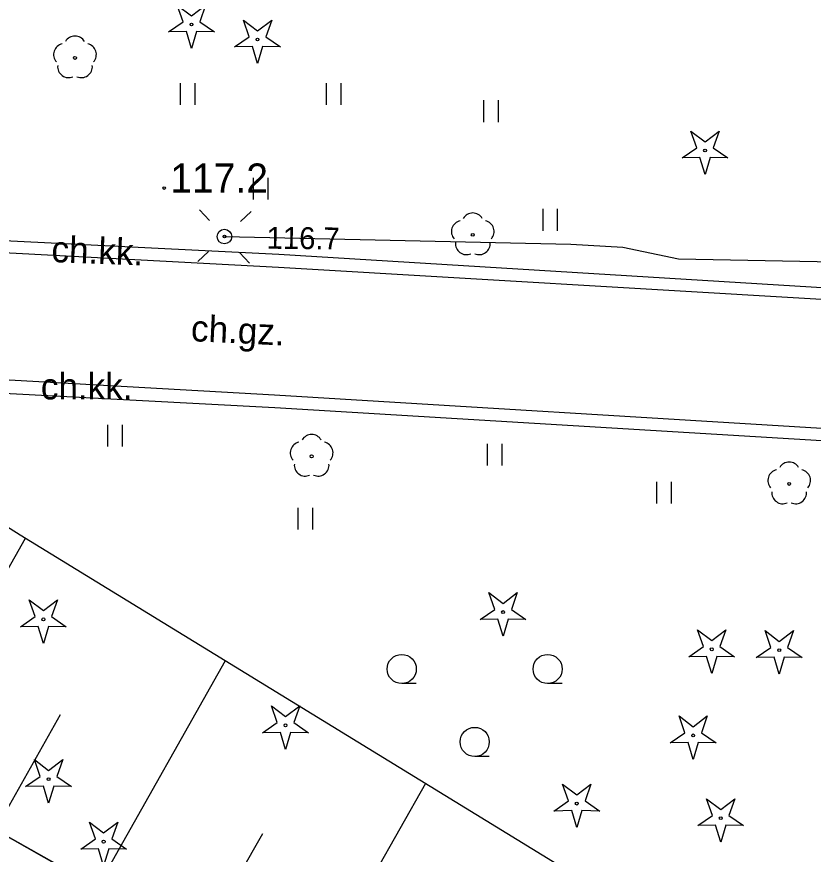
# Model space of a CAD drawing. Extents: x 6434771 to 6436222, y 5663454 to 5664782.
# Drawn here: x 6434984.12 to 6435011.41, y 5664053.56 to 5664082.27 of the extents above; entities that cross this region are included whole.
import ezdxf

# ---------------------------------------------------------------- set-up
doc = ezdxf.new("R2010")
doc.units = 0
for name, color, linetype in [('Warstwa 1', 7, 'Continuous'), ('Warstwa 10', 7, 'Continuous'), ('Warstwa 11', 7, 'Continuous'), ('Warstwa 12', 7, 'Continuous'), ('Warstwa 13', 7, 'Continuous'), ('Warstwa 14', 7, 'Continuous'), ('Warstwa 2', 7, 'Continuous'), ('Warstwa 20', 7, 'Continuous'), ('Warstwa 21', 7, 'Continuous'), ('Warstwa 4', 7, 'Continuous'), ('Warstwa 5', 7, 'Continuous'), ('Warstwa 6', 7, 'Continuous'), ('Warstwa 9', 7, 'Continuous')]:
    doc.layers.add(name, color=color, linetype=linetype)

msp = doc.modelspace()

# ---------------------------------------------------------------- linework, layer by layer
at = {"layer": 'Warstwa 1'}
msp.add_line((6434957.736, 5664068.872), (6435011.285, 5664038.642), dxfattribs=at)
msp.add_line((6434957.736, 5664068.872), (6435011.285, 5664038.642), dxfattribs=at)
at = {"layer": 'Warstwa 10'}
for p, q in [((6434975.7, 5664069.782), (6434984.236, 5664064.512)), ((6434958.888, 5664068.218), (6435070.884, 5664005.038)), ((6434979.888, 5664056.372), (6434984.418, 5664064.399)), ((6434984.236, 5664064.512), (6435003.4, 5664052.755)), ((6434986.887, 5664052.423), (6434991.271, 5664060.195)), ((6434983.387, 5664054.398), (6434985.616, 5664058.348)), ((6434993.886, 5664048.474), (6434998.128, 5664055.99)), ((6434990.387, 5664050.449), (6434992.543, 5664054.271))]:
    msp.add_line(p, q, dxfattribs=at)
for points in [[(6434989.318, 5664081.751), (6434989.82, 5664082.098), (6434989.618, 5664082.674), (6434990.103, 5664082.304), (6434990.588, 5664082.674), (6434990.386, 5664082.098), (6434990.888, 5664081.751), (6434990.278, 5664081.765), (6434990.103, 5664081.181), (6434989.928, 5664081.765)], [(6434991.581, 5664081.237), (6434992.083, 5664081.584), (6434991.881, 5664082.16), (6434992.366, 5664081.79), (6434992.851, 5664082.16), (6434992.649, 5664081.584), (6434993.151, 5664081.237), (6434992.541, 5664081.251), (6434992.366, 5664080.667), (6434992.191, 5664081.251)], [(6435006.915, 5664077.431), (6435007.417, 5664077.778), (6435007.215, 5664078.354), (6435007.7, 5664077.984), (6435008.185, 5664078.354), (6435007.983, 5664077.778), (6435008.485, 5664077.431), (6435007.875, 5664077.445), (6435007.7, 5664076.861), (6435007.525, 5664077.445)], [(6434984.244, 5664061.356), (6434984.746, 5664061.703), (6434984.544, 5664062.279), (6434985.029, 5664061.909), (6434985.514, 5664062.279), (6434985.312, 5664061.703), (6434985.814, 5664061.356), (6434985.204, 5664061.37), (6434985.029, 5664060.786), (6434984.854, 5664061.37)], [(6434999.995, 5664061.606), (6435000.497, 5664061.953), (6435000.295, 5664062.529), (6435000.78, 5664062.159), (6435001.265, 5664062.529), (6435001.063, 5664061.953), (6435001.565, 5664061.606), (6435000.955, 5664061.62), (6435000.78, 5664061.036), (6435000.605, 5664061.62)], [(6435007.143, 5664060.328), (6435007.645, 5664060.675), (6435007.443, 5664061.251), (6435007.928, 5664060.881), (6435008.413, 5664061.251), (6435008.211, 5664060.675), (6435008.713, 5664060.328), (6435008.103, 5664060.342), (6435007.928, 5664059.758), (6435007.753, 5664060.342)], [(6435009.456, 5664060.3), (6435009.958, 5664060.647), (6435009.756, 5664061.223), (6435010.241, 5664060.853), (6435010.726, 5664061.223), (6435010.524, 5664060.647), (6435011.026, 5664060.3), (6435010.416, 5664060.314), (6435010.241, 5664059.73), (6435010.066, 5664060.314)], [(6434992.541, 5664057.722), (6434993.043, 5664058.069), (6434992.841, 5664058.645), (6434993.326, 5664058.275), (6434993.811, 5664058.645), (6434993.609, 5664058.069), (6434994.111, 5664057.722), (6434993.501, 5664057.736), (6434993.326, 5664057.152), (6434993.151, 5664057.736)], [(6435006.508, 5664057.376), (6435007.01, 5664057.723), (6435006.808, 5664058.299), (6435007.293, 5664057.929), (6435007.778, 5664058.299), (6435007.576, 5664057.723), (6435008.078, 5664057.376), (6435007.468, 5664057.39), (6435007.293, 5664056.806), (6435007.118, 5664057.39)], [(6434984.422, 5664055.877), (6434984.924, 5664056.224), (6434984.722, 5664056.8), (6434985.207, 5664056.43), (6434985.692, 5664056.8), (6434985.49, 5664056.224), (6434985.992, 5664055.877), (6434985.382, 5664055.891), (6434985.207, 5664055.307), (6434985.032, 5664055.891)], [(6435002.52, 5664055.038), (6435003.022, 5664055.385), (6435002.82, 5664055.961), (6435003.305, 5664055.591), (6435003.79, 5664055.961), (6435003.588, 5664055.385), (6435004.09, 5664055.038), (6435003.48, 5664055.052), (6435003.305, 5664054.468), (6435003.13, 5664055.052)], [(6435007.452, 5664054.538), (6435007.954, 5664054.885), (6435007.752, 5664055.461), (6435008.237, 5664055.091), (6435008.722, 5664055.461), (6435008.52, 5664054.885), (6435009.022, 5664054.538), (6435008.412, 5664054.552), (6435008.237, 5664053.968), (6435008.062, 5664054.552)], [(6434986.309, 5664053.733), (6434986.811, 5664054.08), (6434986.609, 5664054.656), (6434987.094, 5664054.286), (6434987.579, 5664054.656), (6434987.377, 5664054.08), (6434987.879, 5664053.733), (6434987.269, 5664053.747), (6434987.094, 5664053.163), (6434986.919, 5664053.747)]]:
    msp.add_lwpolyline(points, close=True, dxfattribs=at)
for centre in [(6434990.103, 5664082.006), (6434992.366, 5664081.492), (6435007.7, 5664077.686), (6435000.78, 5664061.861), (6434985.029, 5664061.611), (6435007.928, 5664060.583), (6435010.241, 5664060.555), (6434993.326, 5664057.977), (6435007.293, 5664057.631), (6434985.207, 5664056.132), (6435003.305, 5664055.293), (6435008.237, 5664054.793), (6434987.094, 5664053.988)]:
    msp.add_circle(centre, 0.05, dxfattribs=at)
at = {"layer": 'Warstwa 11'}
for centre in [(6434986.112, 5664080.862), (6434999.742, 5664074.794), (6434994.221, 5664067.201), (6435010.583, 5664066.253)]:
    msp.add_circle(centre, 0.05, dxfattribs=at)
for centre, start, end in [((6434986.112, 5664081.237), 30.1471, 149.8529), ((6434985.755, 5664080.978), 102.1471, 221.8529), ((6434986.469, 5664080.978), 318.1471, 77.8529), ((6434985.892, 5664080.559), 174.1471, 293.8529), ((6434986.332, 5664080.559), 246.1471, 5.8529), ((6434999.742, 5664075.169), 30.1471, 149.8529), ((6434999.385, 5664074.91), 102.1471, 221.8529), ((6435000.099, 5664074.91), 318.1471, 77.8529), ((6434999.522, 5664074.491), 174.1471, 293.8529), ((6434999.962, 5664074.491), 246.1471, 5.8529), ((6434994.221, 5664067.576), 30.1471, 149.8529), ((6434993.864, 5664067.317), 102.1471, 221.8529), ((6434994.578, 5664067.317), 318.1471, 77.8529), ((6434994.001, 5664066.898), 174.1471, 293.8529), ((6434994.441, 5664066.898), 246.1471, 5.8529), ((6435010.583, 5664066.628), 30.1471, 149.8529), ((6435010.226, 5664066.369), 102.1471, 221.8529), ((6435010.94, 5664066.369), 318.1471, 77.8529), ((6435010.363, 5664065.95), 174.1471, 293.8529), ((6435010.803, 5664065.95), 246.1471, 5.8529)]:
    msp.add_arc(centre, 0.375, start, end, dxfattribs=at)
at = {"layer": 'Warstwa 12'}
msp.add_lwpolyline([(6434991.234, 5664074.736), (6435003.097, 5664074.474), (6435004.888, 5664074.374), (6435006.795, 5664073.974), (6435013.92, 5664073.836), (6435019.725, 5664073.011), (6435020.4, 5664073.191), (6435020.864, 5664073.617), (6435021.89, 5664074.758), (6435023.712, 5664076.298), (6435025.5, 5664077.139), (6435026.715, 5664077.367), (6435027.818, 5664077.408)], dxfattribs=at)
at = {"layer": 'Warstwa 13'}
msp.add_circle((6434989.166, 5664076.4), 0.045, dxfattribs=at)
at = {"layer": 'Warstwa 14'}
msp.add_circle((6434991.234, 5664074.736), 0.045, dxfattribs=at)
at = {"layer": 'Warstwa 2'}
msp.add_circle((6434991.234, 5664074.736), 0.25, dxfattribs=at)
at = {"layer": 'Warstwa 20'}
msp.add_line((6434958.888, 5664068.218), (6435070.884, 5664005.038), dxfattribs=at)
at = {"layer": 'Warstwa 21'}
for p, q in [((6434975.7, 5664069.782), (6434984.236, 5664064.512)), ((6434984.236, 5664064.512), (6435003.4, 5664052.755))]:
    msp.add_line(p, q, dxfattribs=at)
at = {"layer": 'Warstwa 4'}
for points in [[(6434990.722, 5664075.284), (6434990.38, 5664075.649)], [(6434991.782, 5664075.248), (6434992.147, 5664075.59)], [(6434990.686, 5664074.224), (6434990.321, 5664073.882)], [(6434991.746, 5664074.188), (6434992.088, 5664073.823)]]:
    msp.add_lwpolyline(points, dxfattribs=at)
at = {"layer": 'Warstwa 5'}
for p, q in [((6434989.727, 5664079.251), (6434989.727, 5664080.001)), ((6434990.227, 5664079.251), (6434990.227, 5664080.001)), ((6434994.727, 5664079.251), (6434994.727, 5664080.001)), ((6434995.227, 5664079.251), (6434995.227, 5664080.001)), ((6435000.123, 5664078.659), (6435000.123, 5664079.409)), ((6435000.623, 5664078.659), (6435000.623, 5664079.409)), ((6434992.227, 5664076.001), (6434992.227, 5664076.751)), ((6434992.727, 5664076.001), (6434992.727, 5664076.751)), ((6435002.15, 5664074.934), (6435002.15, 5664075.684)), ((6435002.65, 5664074.934), (6435002.65, 5664075.684)), ((6434978.9, 5664074.846), (6434993.093, 5664074.134)), ((6434993.093, 5664074.134), (6435019.026, 5664072.54)), ((6434975.7, 5664069.782), (6434992.959, 5664068.875)), ((6434975.7, 5664069.782), (6434984.236, 5664064.512)), ((6434992.959, 5664068.875), (6435018.593, 5664067.325)), ((6434987.236, 5664067.532), (6434987.236, 5664068.282)), ((6434987.736, 5664067.532), (6434987.736, 5664068.282)), ((6435000.249, 5664066.881), (6435000.249, 5664067.631)), ((6435000.749, 5664066.881), (6435000.749, 5664067.631)), ((6435006.052, 5664065.578), (6435006.052, 5664066.328)), ((6435006.552, 5664065.578), (6435006.552, 5664066.328)), ((6434993.761, 5664064.689), (6434993.761, 5664065.439)), ((6434994.261, 5664064.689), (6434994.261, 5664065.439)), ((6434984.236, 5664064.512), (6435003.4, 5664052.755))]:
    msp.add_line(p, q, dxfattribs=at)
at = {"layer": 'Warstwa 6'}
for p, q in [((6434997.807, 5664059.408), (6434997.307, 5664059.408)), ((6435002.807, 5664059.408), (6435002.307, 5664059.408)), ((6435000.307, 5664056.908), (6434999.807, 5664056.908))]:
    msp.add_line(p, q, dxfattribs=at)
for points in [[(6435070.884, 5664005.038), (6435088.902, 5664010.531), (6435097.753, 5664027.064), (6435099.605, 5664026.362), (6435119.373, 5664060.725), (6435129.873, 5664079.629), (6435133.231, 5664121.51), (6435135.019, 5664155.141), (6435134.434, 5664158.918), (6435132.379, 5664160.093), (6435129.333, 5664159.69), (6435091.915, 5664143.622), (6435051.916, 5664125.895), (6435013.331, 5664108.431), (6434975.929, 5664092.123), (6434957.472, 5664084.246), (6434956.877, 5664081.353), (6434957.736, 5664068.872), (6435011.285, 5664038.642)], [(6435026.957, 5664002.35), (6435050.759, 5663985.791), (6435055.831, 5663981.839), (6435058.095, 5663979.622), (6435062.043, 5663974.514), (6435068.325, 5663963.837), (6435069.483, 5663961.233), (6435070.435, 5663958.091), (6435069.683, 5663952.11), (6435120.043, 5663983.972), (6435070.884, 5664005.038), (6435011.285, 5664038.642), (6434957.736, 5664068.872), (6434942.859, 5664049.431), (6434951.952, 5664044.671), (6434980.58, 5664028.593), (6434991.09, 5664022.666), (6434999.334, 5664017.996)]]:
    msp.add_lwpolyline(points, close=True, dxfattribs=at)
for centre in [(6434997.307, 5664059.908), (6435002.307, 5664059.908), (6434999.807, 5664057.408)]:
    msp.add_circle(centre, 0.5, dxfattribs=at)
at = {"layer": 'Warstwa 9'}
for p, q in [((6434978.9, 5664074.846), (6434993.093, 5664074.134)), ((6434978.775, 5664074.447), (6434993.088, 5664073.684)), ((6434978.775, 5664074.447), (6434993.088, 5664073.684)), ((6434993.093, 5664074.134), (6435019.026, 5664072.54)), ((6434993.088, 5664073.684), (6435019.022, 5664072.15)), ((6434993.088, 5664073.684), (6435019.022, 5664072.15)), ((6434978.613, 5664070.129), (6434992.945, 5664069.306)), ((6434978.613, 5664070.129), (6434992.945, 5664069.306)), ((6434975.701, 5664069.782), (6434992.959, 5664068.875)), ((6434992.945, 5664069.306), (6435018.668, 5664067.744)), ((6434992.945, 5664069.306), (6435018.668, 5664067.744)), ((6434992.959, 5664068.875), (6435018.593, 5664067.325)), ((6434958.888, 5664068.218), (6435019.458, 5664034.049))]:
    msp.add_line(p, q, dxfattribs=at)

# ---------------------------------------------------------------- texts
at = {"layer": 'Warstwa 13'}
msp.add_text('117.2', height=1, dxfattribs=at).set_placement((6434989.378, 5664076.241))
at = {"layer": 'Warstwa 14'}
msp.add_text('116.7', height=0.75, rotation=359.4279, dxfattribs=at).set_placement((6434992.673, 5664074.319))
at = {"layer": 'Warstwa 9'}
for s, rotation, p in [('ch.kk.', 357.8236, (6434985.293, 5664073.862)), ('ch.gz.', 357.285, (6434990.071, 5664071.151))]:
    msp.add_text(s, height=0.9, rotation=rotation, dxfattribs=at).set_placement(p)
msp.add_text('ch.kk.', height=0.9, dxfattribs=at).set_placement((6434984.942, 5664069.151))

doc.saveas('drawing.dxf')
